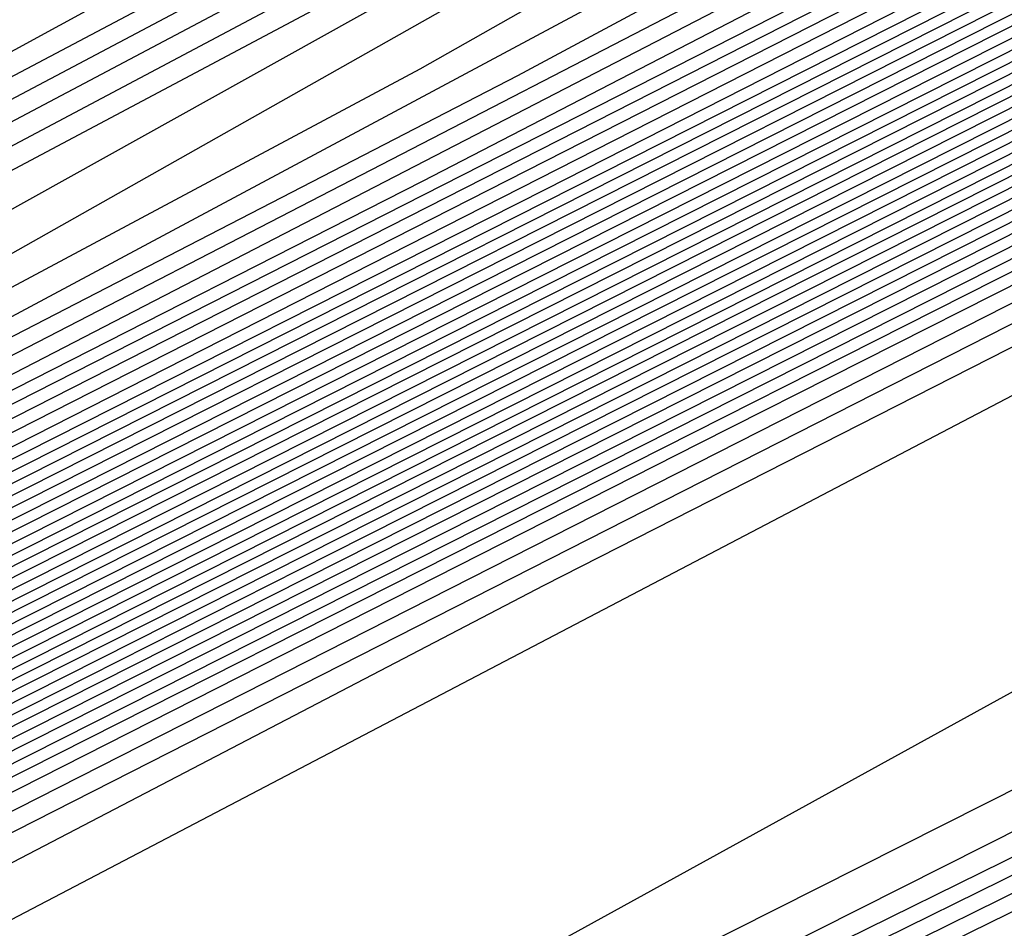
# Model space of a CAD drawing. Extents: x 3249832 to 3255657, y 13789405 to 13793316.
# Tile 538 of 656: x 3254755.89 to 3254757.3, y 13790608.02 to 13790609.32. Entities that reach past the tile are written whole.
import ezdxf

# ---------------------------------------------------------------- set-up
doc = ezdxf.new("R2010")
doc.units = 0
doc.header["$LTSCALE"] = 100
doc.header["$MEASUREMENT"] = 0
for name, color, linetype in [('GRATIO_CON', 10, 'CONTINUOUS'), ('GRATIO_ICON', 7, 'CONTINUOUS'), ('TARGETS_EAST', 7, 'CONTINUOUS')]:
    doc.layers.add(name, color=color, linetype=linetype)

# ---------------------------------------------------------------- blocks, each defined once
blk = doc.blocks.new('Gratio_032316_contours')
at = {"layer": 'GRATIO_CON', "color": 1, "linetype": 'Continuous', "flags": 128}
for points in [[(3254646.2517, 13790553.9528), (3254654.8675, 13790558.0363), (3254670.1186, 13790565.4362), (3254688.0291, 13790574.1908), (3254703.2426, 13790581.6494), (3254711.743, 13790585.8222), (3254714.8749, 13790587.3627), (3254715.3231, 13790587.5848), (3254715.7151, 13790587.774), (3254718.4486, 13790589.0998), (3254725.8643, 13790592.703), (3254739.1294, 13790599.1565), (3254754.7186, 13790606.7631), (3254767.9336, 13790613.258), (3254775.252, 13790616.9413)], [(3254648.3232, 13790554.9771), (3254656.6859, 13790558.9407), (3254671.4766, 13790566.1173), (3254688.8465, 13790574.6076), (3254703.6008, 13790581.8411), (3254711.8447, 13790585.888), (3254714.8821, 13790587.382), (3254715.3169, 13790587.5976), (3254715.6875, 13790587.7765), (3254718.2718, 13790589.03), (3254725.2827, 13790592.4364), (3254737.8237, 13790598.5377), (3254752.562, 13790605.7291), (3254765.0557, 13790611.8694), (3254771.9746, 13790615.3518)], [(3254652.466, 13790557.0257), (3254660.3226, 13790560.7496), (3254674.1927, 13790567.4794), (3254690.4813, 13790575.4413), (3254704.3173, 13790582.2246), (3254712.0482, 13790586.0196), (3254714.8967, 13790587.4207), (3254715.3044, 13790587.623), (3254715.6323, 13790587.7815), (3254717.9183, 13790588.8903), (3254724.1196, 13790591.9033), (3254735.2124, 13790597.3001), (3254748.2489, 13790603.6611), (3254759.2998, 13790609.0924), (3254765.4198, 13790612.1726), (3254767.5973, 13790613.3706), (3254767.8046, 13790613.628), (3254767.8447, 13790613.807), (3254768.8446, 13790614.4523), (3254771.7623, 13790616.0293)], [(3254651.241, 13790556.5836), (3254654.5375, 13790558.0501), (3254662.141, 13790561.654), (3254675.5507, 13790568.1605), (3254691.2988, 13790575.8581), (3254704.6756, 13790582.4163), (3254712.1499, 13790586.0854), (3254714.904, 13790587.4401), (3254715.2982, 13790587.6357), (3254715.6047, 13790587.7839), (3254717.7415, 13790588.8204), (3254723.538, 13790591.6368), (3254733.9068, 13790596.6813), (3254746.0923, 13790602.627), (3254756.4219, 13790607.7038), (3254762.1424, 13790610.583), (3254764.1778, 13790611.7028), (3254764.3715, 13790611.9434), (3254764.4337, 13790612.1232), (3254765.5415, 13790612.8137), (3254768.7386, 13790614.5249), (3254774.566, 13790617.5186)], [(3254651.548, 13790556.8702), (3254653.3699, 13790557.6315), (3254656.6089, 13790559.0744), (3254663.9594, 13790562.5584), (3254676.9087, 13790568.8416), (3254692.1162, 13790576.2749), (3254705.0338, 13790582.608), (3254712.2517, 13790586.1512), (3254714.9112, 13790587.4594), (3254715.292, 13790587.6484), (3254715.5771, 13790587.7864), (3254717.5647, 13790588.7505), (3254722.9564, 13790591.3703), (3254732.6011, 13790596.0625), (3254743.9357, 13790601.593), (3254753.544, 13790606.3153), (3254758.865, 13790608.9934), (3254760.7582, 13790610.035), (3254760.9385, 13790610.2589), (3254761.0228, 13790610.4394), (3254762.2384, 13790611.1751), (3254765.7149, 13790613.0205), (3254772.0375, 13790616.2604)], [(3254678.2668, 13790569.5227), (3254692.9336, 13790576.6918), (3254705.3921, 13790582.7997), (3254712.3534, 13790586.217), (3254714.9185, 13790587.4788), (3254715.2858, 13790587.6612), (3254715.5496, 13790587.7889), (3254717.3879, 13790588.6807), (3254722.3749, 13790591.1037), (3254731.2955, 13790595.4436), (3254741.7791, 13790600.559), (3254750.666, 13790604.9267), (3254755.5876, 13790607.4038), (3254757.3387, 13790608.3672), (3254757.5054, 13790608.5743), (3254757.6118, 13790608.7556), (3254758.9353, 13790609.5366), (3254762.6912, 13790611.5161), (3254769.509, 13790615.0021), (3254777.6739, 13790619.1394)], [(3254680.9828, 13790570.8848), (3254694.5684, 13790577.5253), (3254706.1082, 13790583.1826), (3254712.556, 13790586.3474), (3254714.9315, 13790587.5159), (3254715.271, 13790587.6858), (3254715.2714, 13790587.6881), (3254715.2722, 13790587.6892), (3254715.2732, 13790587.689), (3254715.4944, 13790587.7945), (3254717.0344, 13790588.541), (3254721.2117, 13790590.5707), (3254728.6842, 13790594.206), (3254737.4659, 13790598.491), (3254744.9102, 13790602.1497), (3254749.0328, 13790604.2246), (3254750.4996, 13790605.0316), (3254750.6393, 13790605.2051), (3254750.7899, 13790605.388), (3254752.329, 13790606.2594), (3254756.6438, 13790608.5072), (3254764.4521, 13790612.4857), (3254773.7947, 13790617.2146)], [(3254682.3408, 13790571.5658), (3254695.3858, 13790577.9421), (3254706.4664, 13790583.3743), (3254712.6576, 13790586.4132), (3254714.9386, 13790587.5352), (3254715.2646, 13790587.6983), (3254715.2651, 13790587.7006), (3254715.2659, 13790587.7017), (3254715.267, 13790587.7016), (3254715.4668, 13790587.797), (3254716.8576, 13790588.4711), (3254720.6302, 13790590.3041), (3254727.3786, 13790593.5872), (3254735.3094, 13790597.457), (3254742.0323, 13790600.7611), (3254745.7554, 13790602.635), (3254747.0801, 13790603.3639), (3254747.2062, 13790603.5205), (3254747.379, 13790603.7042), (3254749.0259, 13790604.6209), (3254753.6201, 13790607.0028), (3254761.9237, 13790611.2275), (3254771.8551, 13790616.2521)], [(3254683.6989, 13790572.2469), (3254696.2032, 13790578.3589), (3254706.8246, 13790583.566), (3254712.7593, 13790586.4789), (3254714.9457, 13790587.5545), (3254715.2583, 13790587.7108), (3254715.2588, 13790587.7131), (3254715.2597, 13790587.7142), (3254715.2608, 13790587.7142), (3254715.4392, 13790587.7994), (3254716.6808, 13790588.4013), (3254720.0486, 13790590.0376), (3254726.0729, 13790592.9684), (3254733.1528, 13790596.423), (3254739.1543, 13790599.3726), (3254742.478, 13790601.0454), (3254743.6606, 13790601.6961), (3254743.7731, 13790601.8359), (3254743.968, 13790602.0204), (3254745.7228, 13790602.9823), (3254750.5964, 13790605.4984), (3254759.3952, 13790609.9692), (3254769.9155, 13790615.2897), (3254779.2011, 13790619.9784)], [(3254685.0569, 13790572.928), (3254697.0206, 13790578.7757), (3254707.1829, 13790583.7577), (3254712.8609, 13790586.5447), (3254714.9528, 13790587.5738), (3254715.2519, 13790587.7234), (3254715.2526, 13790587.7256), (3254715.2535, 13790587.7267), (3254715.2546, 13790587.7269), (3254715.4116, 13790587.8019), (3254716.504, 13790588.3314), (3254719.4671, 13790589.7711), (3254724.7673, 13790592.3496), (3254730.9962, 13790595.389), (3254736.2764, 13790597.9841), (3254739.2006, 13790599.4558), (3254740.241, 13790600.0283), (3254740.3401, 13790600.1513), (3254740.5571, 13790600.3366), (3254742.4197, 13790601.3437), (3254747.5727, 13790603.994), (3254756.8668, 13790608.711), (3254767.9759, 13790614.3273), (3254777.7802, 13790619.2776)], [(3254687.7729, 13790574.2901), (3254698.6554, 13790579.6094), (3254707.8993, 13790584.1411), (3254713.0642, 13790586.6762), (3254714.9671, 13790587.6123), (3254715.2393, 13790587.7484), (3254715.24, 13790587.7505), (3254715.241, 13790587.7518), (3254715.2422, 13790587.7521), (3254715.3565, 13790587.8068), (3254716.1504, 13790588.1917), (3254718.3039, 13790589.238), (3254722.156, 13790591.112), (3254726.683, 13790593.3209), (3254730.5206, 13790595.207), (3254732.6458, 13790596.2766), (3254733.4019, 13790596.6927), (3254733.4739, 13790596.7821), (3254733.7351, 13790596.969), (3254735.8135, 13790598.0666), (3254741.5253, 13790600.9852), (3254751.8099, 13790606.1945), (3254764.0967, 13790612.4024), (3254774.9383, 13790617.8759)], [(3254689.131, 13790574.9712), (3254699.4729, 13790580.0262), (3254708.2575, 13790584.3328), (3254713.1658, 13790586.742), (3254714.9742, 13790587.6316), (3254715.2329, 13790587.761), (3254715.2337, 13790587.763), (3254715.2348, 13790587.7643), (3254715.2359, 13790587.7648), (3254715.3289, 13790587.8092), (3254715.9737, 13790588.1218), (3254717.7224, 13790588.9714), (3254720.8504, 13790590.4932), (3254724.5264, 13790592.2869), (3254727.6426, 13790593.8185), (3254729.3684, 13790594.687), (3254729.9824, 13790595.0249), (3254730.0409, 13790595.0975), (3254730.3242, 13790595.2852), (3254732.5104, 13790596.428), (3254738.5016, 13790599.4807), (3254749.2814, 13790604.9363), (3254762.1571, 13790611.44), (3254773.5174, 13790617.1751)], [(3254690.489, 13790575.6522), (3254700.2903, 13790580.443), (3254708.6157, 13790584.5245), (3254713.2674, 13790586.8077), (3254714.9813, 13790587.6509), (3254715.2266, 13790587.7735), (3254715.2275, 13790587.7755), (3254715.2286, 13790587.7768), (3254715.2297, 13790587.7774), (3254715.3013, 13790587.8117), (3254715.7969, 13790588.0519), (3254717.1408, 13790588.7049), (3254719.5447, 13790589.8744), (3254722.3699, 13790591.2529), (3254724.7647, 13790592.4299), (3254726.091, 13790593.0974), (3254726.5629, 13790593.3571), (3254726.6078, 13790593.4129), (3254726.9132, 13790593.6014), (3254729.2072, 13790594.7894), (3254735.4779, 13790597.9763), (3254746.753, 13790603.6781), (3254760.2175, 13790610.4776), (3254772.0965, 13790616.4743)], [(3254744.2245, 13790602.4199), (3254758.2779, 13790609.5152), (3254770.6755, 13790615.7735), (3254778.4112, 13790619.6827)], [(3254687.5981, 13790574.316), (3254694.5631, 13790577.6954), (3254702.7425, 13790581.6935), (3254709.6903, 13790585.0996), (3254713.5723, 13790587.005), (3254715.0027, 13790587.7087), (3254715.2076, 13790587.8111), (3254715.2155, 13790587.8162), (3254715.2646, 13790587.8408), (3254715.3952, 13790587.9046), (3254715.6275, 13790588.0179), (3254715.8997, 13790588.1512), (3254716.1297, 13790588.2654), (3254716.6303, 13790588.5199), (3254719.2939, 13790589.8681), (3254726.4082, 13790593.462), (3254739.168, 13790599.9031), (3254754.3988, 13790607.5903), (3254767.8337, 13790614.3719), (3254776.2164, 13790618.6078)], [(3254651.0069, 13790556.9616), (3254655.5123, 13790559.1072), (3254661.3217, 13790561.894), (3254668.1197, 13790565.1602), (3254674.8023, 13790568.3631), (3254680.0684, 13790570.8643), (3254683.1747, 13790572.3015), (3254685.6089, 13790573.4148), (3254689.4165, 13790575.2204), (3254695.9211, 13790578.3765), (3254703.5599, 13790582.1103), (3254710.0485, 13790585.2913), (3254713.674, 13790587.0708), (3254715.0098, 13790587.728), (3254715.2012, 13790587.8237), (3254715.5767, 13790588.0145), (3254718.1988, 13790589.3384), (3254725.3135, 13790592.9288), (3254738.0825, 13790599.3724), (3254753.3307, 13790607.0675), (3254766.7985, 13790613.8657), (3254775.2332, 13790618.1281)], [(3254651.9652, 13790557.4392), (3254656.6382, 13790559.6653), (3254662.6638, 13790562.5558), (3254669.7147, 13790565.9438), (3254676.6453, 13790569.2668), (3254682.1055, 13790571.8639), (3254685.3036, 13790573.3493), (3254687.6804, 13790574.4392), (3254691.2349, 13790576.1249), (3254697.2791, 13790579.0576), (3254704.3773, 13790582.5271), (3254710.4067, 13790585.483), (3254713.7756, 13790587.1366), (3254715.0169, 13790587.7472), (3254715.1948, 13790587.8363), (3254715.5637, 13790588.0238), (3254718.1399, 13790589.3246), (3254725.1298, 13790592.8522), (3254737.6771, 13790599.1838), (3254752.6727, 13790606.7516), (3254765.9448, 13790613.4511), (3254774.3039, 13790617.6754)], [(3254652.9236, 13790557.9168), (3254657.7641, 13790560.2233), (3254664.0059, 13790563.2177), (3254671.3097, 13790566.7274), (3254678.4883, 13790570.1706), (3254684.1427, 13790572.8635), (3254687.4325, 13790574.3972), (3254689.7518, 13790575.4635), (3254693.0532, 13790577.0293), (3254698.6371, 13790579.7386), (3254705.1948, 13790582.9439), (3254710.7649, 13790585.6747), (3254713.8772, 13790587.2023), (3254715.024, 13790587.7665), (3254715.1884, 13790587.8489), (3254715.5508, 13790588.0331), (3254718.0809, 13790589.3107), (3254724.9462, 13790592.7755), (3254737.2717, 13790598.9953), (3254752.0148, 13790606.4357), (3254765.0911, 13790613.0365), (3254773.3746, 13790617.2228)], [(3254651.3, 13790557.2133), (3254654.8403, 13790558.872), (3254660.0158, 13790561.3394), (3254666.6901, 13790564.5414), (3254674.4997, 13790568.2945), (3254682.1743, 13790571.9781), (3254688.2171, 13790574.8626), (3254691.6904, 13790576.4929), (3254693.8947, 13790577.5121), (3254696.69, 13790578.8381), (3254701.3532, 13790581.1008), (3254706.8296, 13790583.7776), (3254711.4814, 13790586.0581), (3254714.0805, 13790587.3339), (3254715.0382, 13790587.8051), (3254715.1756, 13790587.8741), (3254715.5248, 13790588.0517), (3254717.9631, 13790589.2831), (3254724.5788, 13790592.6221), (3254736.4608, 13790598.6182), (3254750.699, 13790605.8039), (3254763.3837, 13790612.2073), (3254771.5159, 13790616.3175)], [(3254652.1439, 13790557.6356), (3254655.7986, 13790559.3495), (3254661.1417, 13790561.8975), (3254668.0321, 13790565.2032), (3254676.0946, 13790569.078), (3254684.0173, 13790572.8819), (3254690.2542, 13790575.8622), (3254693.8193, 13790577.5407), (3254695.9661, 13790578.5364), (3254698.5083, 13790579.7426), (3254702.7112, 13790581.7819), (3254707.647, 13790584.1944), (3254711.8396, 13790586.2498), (3254714.1821, 13790587.3996), (3254715.0454, 13790587.8244), (3254715.1692, 13790587.8867), (3254715.5119, 13790588.061), (3254717.9042, 13790589.2693), (3254724.3952, 13790592.5454), (3254736.0554, 13790598.4297), (3254750.0411, 13790605.488), (3254762.53, 13790611.7927), (3254770.5866, 13790615.8649), (3254774.8217, 13790618.021)], [(3254692.2914, 13790576.8618), (3254695.9482, 13790578.5886), (3254698.0375, 13790579.5607), (3254700.3267, 13790580.647), (3254704.0693, 13790582.4629), (3254708.4644, 13790584.6112), (3254712.1978, 13790586.4415), (3254714.2838, 13790587.4654), (3254715.0525, 13790587.8436), (3254715.1628, 13790587.899), (3254715.1638, 13790587.9005), (3254715.1651, 13790587.902), (3254715.1662, 13790587.9033), (3254715.5018, 13790588.0733), (3254717.8471, 13790589.2573), (3254724.2124, 13790592.4695), (3254735.6502, 13790598.2414), (3254749.3832, 13790605.1722), (3254761.6763, 13790611.3781), (3254769.6572, 13790615.4123), (3254773.9041, 13790617.5743)], [(3254687.7034, 13790574.6894), (3254694.3286, 13790577.8614), (3254698.0771, 13790579.6365), (3254700.109, 13790580.5851), (3254702.1451, 13790581.5514), (3254705.4273, 13790583.144), (3254709.2818, 13790585.0281), (3254712.556, 13790586.6332), (3254714.3854, 13790587.5311), (3254715.0596, 13790587.8629), (3254715.1564, 13790587.9115), (3254715.1574, 13790587.913), (3254715.1587, 13790587.9145), (3254715.1597, 13790587.9158), (3254715.4888, 13790588.0826), (3254717.7882, 13790589.2435), (3254724.0287, 13790592.3929), (3254735.2448, 13790598.0529), (3254748.7253, 13790604.8563), (3254760.8226, 13790610.9635), (3254768.7279, 13790614.9597), (3254772.9866, 13790617.1276)], [(3254691.3894, 13790576.4969), (3254698.4029, 13790579.8606), (3254702.3349, 13790581.7322), (3254704.2518, 13790582.6337), (3254705.7818, 13790583.3603), (3254708.1433, 13790584.5061), (3254710.9167, 13790585.8617), (3254713.2724, 13790587.0166), (3254714.5887, 13790587.6627), (3254715.0738, 13790587.9014), (3254715.1436, 13790587.9366), (3254715.1446, 13790587.938), (3254715.1458, 13790587.9395), (3254715.1469, 13790587.941), (3254715.4628, 13790588.1013), (3254717.6703, 13790589.2159), (3254723.6614, 13790592.2395), (3254734.4339, 13790597.6758), (3254747.4094, 13790604.2245), (3254759.1152, 13790610.1344), (3254766.8692, 13790614.0544), (3254771.1515, 13790616.2343)], [(3254684.0695, 13790572.9958), (3254693.2324, 13790577.4007), (3254700.4401, 13790580.8601), (3254704.4638, 13790582.78), (3254706.3233, 13790583.658), (3254707.6001, 13790584.2647), (3254709.5014, 13790585.1872), (3254711.7343, 13790586.2788), (3254713.6314, 13790587.2092), (3254714.6921, 13790587.7304), (3254715.0837, 13790587.9238), (3254715.1405, 13790587.9531), (3254715.4499, 13790588.1105), (3254717.6114, 13790589.2021), (3254723.4777, 13790592.1629), (3254734.0285, 13790597.4873), (3254746.7515, 13790603.9086), (3254758.2615, 13790609.7198), (3254765.9399, 13790613.6018), (3254770.2339, 13790615.7876), (3254772.3576, 13790616.8983)], [(3254685.6645, 13790573.7793), (3254695.0754, 13790578.3044), (3254702.4773, 13790581.8597), (3254706.5928, 13790583.8279), (3254708.3947, 13790584.6823), (3254709.4185, 13790585.1691), (3254710.8594, 13790585.8683), (3254712.5517, 13790586.6956), (3254713.9896, 13790587.4009), (3254714.7937, 13790587.7962), (3254715.0908, 13790587.9432), (3254715.1341, 13790587.9658), (3254715.4369, 13790588.1198), (3254717.5524, 13790589.1883), (3254723.294, 13790592.0862), (3254733.6231, 13790597.2988), (3254746.0936, 13790603.5927), (3254757.4078, 13790609.3052), (3254765.0105, 13790613.1491), (3254769.3164, 13790615.3409), (3254771.4825, 13790616.4728)], [(3254687.2595, 13790574.5629), (3254696.9184, 13790579.2082), (3254704.5144, 13790582.8593), (3254708.7217, 13790584.8757), (3254710.4661, 13790585.7067), (3254711.2369, 13790586.0736), (3254712.2174, 13790586.5494), (3254713.3691, 13790587.1124), (3254714.3478, 13790587.5926), (3254714.8953, 13790587.862), (3254715.0978, 13790587.9625), (3254715.1276, 13790587.9785), (3254715.4239, 13790588.1292), (3254717.4935, 13790589.1745), (3254723.1104, 13790592.0095), (3254733.2176, 13790597.1102), (3254745.4357, 13790603.2768), (3254756.5541, 13790608.8906), (3254764.0812, 13790612.6965), (3254768.3988, 13790614.8943), (3254770.6075, 13790616.0472), (3254771.7108, 13790616.6657)], [(3254690.4495, 13790576.13), (3254700.6044, 13790581.0157), (3254708.5888, 13790584.8585), (3254712.9795, 13790586.9715), (3254714.609, 13790587.7553), (3254714.8736, 13790587.8824), (3254714.9335, 13790587.9115), (3254715.004, 13790587.9462), (3254715.0642, 13790587.9761), (3254715.0986, 13790587.9937), (3254715.112, 13790588.0013), (3254715.1148, 13790588.0038), (3254715.3979, 13790588.1479), (3254717.3756, 13790589.147), (3254722.743, 13790591.8562), (3254732.4068, 13790596.7332), (3254744.1198, 13790602.645), (3254754.8468, 13790608.0614), (3254762.2225, 13790611.7913), (3254766.5637, 13790614.0009), (3254768.8573, 13790615.1961), (3254770.0169, 13790615.8415), (3254770.6619, 13790616.237), (3254771.3382, 13790616.6417)], [(3254691.3246, 13790576.5671), (3254701.2561, 13790581.3455), (3254709.0349, 13790585.09), (3254713.3077, 13790587.1475), (3254714.8826, 13790587.9066), (3254715.1084, 13790588.0164), (3254715.3849, 13790588.1572), (3254717.3167, 13790589.1332), (3254722.5594, 13790591.7795), (3254732.0013, 13790596.5446), (3254743.4619, 13790602.3291), (3254753.9931, 13790607.6468), (3254761.2932, 13790611.3386), (3254765.6461, 13790613.5543), (3254767.9823, 13790614.7706), (3254769.17, 13790615.4294), (3254769.8305, 13790615.8319), (3254770.5233, 13790616.2441), (3254771.6468, 13790616.8582)], [(3254692.0922, 13790576.9523), (3254701.7295, 13790581.5891), (3254709.2424, 13790585.2057), (3254713.3647, 13790587.1907), (3254714.8842, 13790587.9231), (3254715.102, 13790588.0291), (3254715.3719, 13790588.1666), (3254717.2577, 13790589.1194), (3254722.3757, 13790591.7029), (3254731.5959, 13790596.3561), (3254742.804, 13790602.0133), (3254753.1394, 13790607.2322), (3254760.3638, 13790610.886), (3254764.7286, 13790613.1076), (3254767.1072, 13790614.345), (3254768.3231, 13790615.0173), (3254768.9992, 13790615.4268), (3254769.7083, 13790615.8466), (3254770.8588, 13790616.474), (3254772.2008, 13790617.2017)], [(3254683.086, 13790572.6396), (3254692.8597, 13790577.3375), (3254702.2029, 13790581.8327), (3254709.4499, 13790585.3213), (3254713.4218, 13790587.234), (3254714.8858, 13790587.9396), (3254715.0956, 13790588.0417), (3254715.359, 13790588.1759), (3254717.1988, 13790589.1056), (3254722.192, 13790591.6262), (3254731.1905, 13790596.1676), (3254742.1461, 13790601.6974), (3254752.2857, 13790606.8176), (3254759.4345, 13790610.4334), (3254763.811, 13790612.6609), (3254766.2321, 13790613.9195), (3254767.4761, 13790614.6052), (3254768.1678, 13790615.0216), (3254768.8934, 13790615.4491), (3254770.0708, 13790616.0899), (3254771.4446, 13790616.8335)], [(3254685.0376, 13790573.6106), (3254694.3948, 13790578.1075), (3254703.1496, 13790582.3192), (3254709.8648, 13790585.5517), (3254713.5359, 13790587.3196), (3254714.8889, 13790587.9721), (3254715.0828, 13790588.0668), (3254715.333, 13790588.1946), (3254717.0809, 13790589.0781), (3254721.8247, 13790591.4729), (3254730.3796, 13790595.7905), (3254740.8302, 13790601.0656), (3254750.5783, 13790605.9885), (3254757.5758, 13790609.5281), (3254761.9759, 13790611.7676), (3254764.482, 13790613.0684), (3254765.7823, 13790613.781), (3254766.5051, 13790614.2114), (3254767.2635, 13790614.6541), (3254768.4947, 13790615.3216), (3254769.9322, 13790616.0971), (3254771.1334, 13790616.7816)], [(3254686.0134, 13790574.0961), (3254695.1623, 13790578.4926), (3254703.623, 13790582.5627), (3254710.0723, 13790585.6672), (3254713.5929, 13790587.3627), (3254714.8905, 13790587.9885), (3254715.0765, 13790588.0794), (3254715.32, 13790588.2039), (3254717.022, 13790589.0643), (3254721.641, 13790591.3962), (3254729.9742, 13790595.602), (3254740.1723, 13790600.7497), (3254749.7246, 13790605.5739), (3254756.6465, 13790609.0755), (3254761.0584, 13790611.3209), (3254763.6069, 13790612.6429), (3254764.9354, 13790613.3689), (3254765.6738, 13790613.8062), (3254766.4486, 13790614.2565), (3254767.7067, 13790614.9375), (3254769.176, 13790615.729), (3254770.4045, 13790616.4267), (3254771.0551, 13790616.8757), (3254771.2495, 13790617.1191)], [(3254739.5144, 13790600.4338), (3254748.8709, 13790605.1593), (3254755.7171, 13790608.6229), (3254760.1408, 13790610.8742), (3254762.7318, 13790612.2173), (3254764.0885, 13790612.9569), (3254764.8424, 13790613.4011), (3254765.6337, 13790613.859), (3254766.9187, 13790614.5533), (3254768.4198, 13790615.3608), (3254769.6756, 13790616.0718), (3254770.3419, 13790616.5275), (3254770.5426, 13790616.7724), (3254770.5188, 13790616.9018), (3254770.4948, 13790617.0077), (3254770.6285, 13790617.1688), (3254771.0611, 13790617.4608), (3254771.8874, 13790617.9361)], [(3254738.8565, 13790600.1179), (3254748.0172, 13790604.7447), (3254754.7878, 13790608.1702), (3254759.2232, 13790610.4276), (3254761.8567, 13790611.7918), (3254763.2415, 13790612.5448), (3254764.011, 13790612.9959), (3254764.8187, 13790613.4615), (3254766.1307, 13790614.1692), (3254767.6636, 13790614.9926), (3254768.9467, 13790615.7168), (3254769.6287, 13790616.1793), (3254769.8357, 13790616.4257), (3254769.8135, 13790616.5541), (3254769.7906, 13790616.6591), (3254769.9282, 13790616.8212), (3254770.3706, 13790617.1177), (3254771.2146, 13790617.6021)], [(3254737.5406, 13790599.4861), (3254746.3098, 13790603.9155), (3254752.9291, 13790607.265), (3254757.3881, 13790609.5342), (3254760.1066, 13790610.9407), (3254761.5477, 13790611.7206), (3254762.3483, 13790612.1857), (3254763.1888, 13790612.6665), (3254764.5547, 13790613.4009), (3254766.1512, 13790614.2562), (3254767.4889, 13790615.007), (3254768.2023, 13790615.4828), (3254768.422, 13790615.7322), (3254768.4029, 13790615.8587), (3254768.3822, 13790615.9618), (3254768.5277, 13790616.1259), (3254768.9896, 13790616.4314), (3254769.8689, 13790616.934), (3254771.0696, 13790617.5904)], [(3254736.8827, 13790599.1702), (3254745.4561, 13790603.5009), (3254751.9998, 13790606.8123), (3254756.4706, 13790609.0875), (3254759.2315, 13790610.5151), (3254760.7008, 13790611.3085), (3254761.517, 13790611.7805), (3254762.3739, 13790612.269), (3254763.7666, 13790613.0167), (3254765.395, 13790613.888), (3254766.76, 13790614.6521), (3254767.489, 13790615.1346), (3254767.7151, 13790615.3855), (3254767.6976, 13790615.511), (3254767.678, 13790615.6132), (3254767.8274, 13790615.7783), (3254768.2991, 13790616.0883), (3254769.1961, 13790616.6), (3254770.4206, 13790617.269), (3254771.8246, 13790618.0255)], [(3254744.6024, 13790603.0863), (3254751.0704, 13790606.3597), (3254755.553, 13790608.6409), (3254758.3565, 13790610.0896), (3254759.8538, 13790610.8964), (3254760.6856, 13790611.3754), (3254761.559, 13790611.8714), (3254762.9786, 13790612.6326), (3254764.6388, 13790613.5198), (3254766.0311, 13790614.2972), (3254766.7758, 13790614.7864), (3254767.0083, 13790615.0388), (3254766.9923, 13790615.1633), (3254766.9738, 13790615.2646), (3254767.1272, 13790615.4307), (3254767.6086, 13790615.7452), (3254768.5233, 13790616.266), (3254769.7716, 13790616.9476), (3254771.2028, 13790617.7187)], [(3254743.7487, 13790602.6718), (3254750.1411, 13790605.9071), (3254754.6355, 13790608.1942), (3254757.4814, 13790609.664), (3254759.0069, 13790610.4843), (3254759.8542, 13790610.9703), (3254760.744, 13790611.4739), (3254762.1906, 13790612.2484), (3254763.8826, 13790613.1516), (3254765.3021, 13790613.9423), (3254766.0626, 13790614.4381), (3254766.3014, 13790614.692), (3254766.287, 13790614.8156), (3254766.2696, 13790614.916), (3254766.4269, 13790615.083), (3254766.9181, 13790615.402), (3254767.8505, 13790615.932), (3254769.1226, 13790616.6262), (3254770.5809, 13790617.4119), (3254772.0656, 13790618.2145)], [(3254742.0413, 13790601.8426), (3254748.2824, 13790605.0018), (3254752.8004, 13790607.3009), (3254755.7312, 13790608.8129), (3254757.3131, 13790609.6601), (3254758.1915, 13790610.16), (3254759.1142, 13790610.6789), (3254760.6146, 13790611.4801), (3254762.3701, 13790612.4152), (3254763.8443, 13790613.2324), (3254764.6362, 13790613.7417), (3254764.8877, 13790613.9986), (3254764.8764, 13790614.1202), (3254764.8612, 13790614.2188), (3254765.0263, 13790614.3878), (3254765.5371, 13790614.7158), (3254766.5049, 13790615.2639), (3254767.8246, 13790615.9835), (3254769.3373, 13790616.7983), (3254770.8773, 13790617.6307), (3254772.2533, 13790618.3962)], [(3254741.1877, 13790601.428), (3254747.3531, 13790604.5492), (3254751.8828, 13790606.8542), (3254754.8562, 13790608.3874), (3254756.4662, 13790609.248), (3254757.3602, 13790609.7548), (3254758.2992, 13790610.2814), (3254759.8265, 13790611.096), (3254761.6139, 13790612.047), (3254763.1154, 13790612.8775), (3254763.923, 13790613.3934), (3254764.1808, 13790613.6518), (3254764.1711, 13790613.7725), (3254764.157, 13790613.8702), (3254764.3261, 13790614.0402), (3254764.8466, 13790614.3727), (3254765.832, 13790614.9299), (3254767.1756, 13790615.6621), (3254768.7154, 13790616.4915), (3254770.2831, 13790617.3387), (3254771.6841, 13790618.1175)], [(3254740.334, 13790601.0134), (3254746.4237, 13790604.0966), (3254750.9652, 13790606.4075), (3254753.9811, 13790607.9618), (3254755.6192, 13790608.8359), (3254756.5288, 13790609.3497), (3254757.4843, 13790609.8838), (3254759.0385, 13790610.7119), (3254760.8577, 13790611.6788), (3254762.3865, 13790612.5226), (3254763.2098, 13790613.0452), (3254763.474, 13790613.3051), (3254763.4658, 13790613.4247), (3254763.4529, 13790613.5216), (3254763.6258, 13790613.6925), (3254764.1561, 13790614.0295), (3254765.1592, 13790614.5958), (3254766.5266, 13790615.3407), (3254768.0936, 13790616.1847), (3254769.689, 13790617.0468), (3254771.1149, 13790617.8388)], [(3254739.4803, 13790600.5988), (3254745.4944, 13790603.644), (3254750.0477, 13790605.9608), (3254753.106, 13790607.5363), (3254754.7723, 13790608.4238), (3254755.6974, 13790608.9446), (3254756.6694, 13790609.4863), (3254758.2505, 13790610.3277), (3254760.1015, 13790611.3106), (3254761.6576, 13790612.1677), (3254762.4966, 13790612.697), (3254762.7671, 13790612.9584), (3254762.7605, 13790613.077), (3254762.7487, 13790613.173), (3254762.9255, 13790613.3449), (3254763.4656, 13790613.6864), (3254764.4864, 13790614.2618), (3254765.8776, 13790615.0193), (3254767.4717, 13790615.8779), (3254769.0948, 13790616.7549), (3254770.5457, 13790617.5601), (3254771.6165, 13790618.2016)], [(3254743.6357, 13790602.7387), (3254748.2126, 13790605.0675), (3254751.3559, 13790606.6852), (3254753.0785, 13790607.5996), (3254754.0347, 13790608.1343), (3254755.0395, 13790608.6913), (3254756.6745, 13790609.5594), (3254758.5891, 13790610.5742), (3254760.1998, 13790611.4578), (3254761.0701, 13790612.0005), (3254761.3534, 13790612.2649), (3254761.3499, 13790612.3816), (3254761.3403, 13790612.4757), (3254761.525, 13790612.6497), (3254762.0846, 13790613.0001), (3254763.1408, 13790613.5938), (3254764.5796, 13790614.3765), (3254766.2281, 13790615.2643), (3254767.9065, 13790616.171), (3254769.4072, 13790617.0027), (3254770.5158, 13790617.6634), (3254771.0877, 13790618.0867)], [(3254742.7064, 13790602.2861), (3254747.295, 13790604.6208), (3254750.4808, 13790606.2596), (3254752.2315, 13790607.1876), (3254753.2034, 13790607.7292), (3254754.2245, 13790608.2938), (3254755.8864, 13790609.1753), (3254757.8329, 13790610.206), (3254759.4708, 13790611.1029), (3254760.3569, 13790611.6523), (3254760.6465, 13790611.9182), (3254760.6446, 13790612.0339), (3254760.6361, 13790612.1271), (3254760.8247, 13790612.302), (3254761.3941, 13790612.657), (3254762.468, 13790613.2597), (3254763.9305, 13790614.0551), (3254765.6062, 13790614.9575), (3254767.3123, 13790615.8791), (3254768.838, 13790616.724), (3254769.9655, 13790617.3943), (3254770.5479, 13790617.8222)], [(3254741.777, 13790601.8334), (3254746.3775, 13790604.1742), (3254749.6057, 13790605.8341), (3254751.3846, 13790606.7755), (3254752.372, 13790607.324), (3254753.4096, 13790607.8962), (3254755.0984, 13790608.7911), (3254757.0767, 13790609.8378), (3254758.7419, 13790610.748), (3254759.6437, 13790611.3041), (3254759.9396, 13790611.5714), (3254759.9393, 13790611.6862), (3254759.9319, 13790611.7785), (3254760.1244, 13790611.9544), (3254760.7036, 13790612.3139), (3254761.7952, 13790612.9257), (3254763.2815, 13790613.7338), (3254764.9844, 13790614.6507), (3254766.7182, 13790615.5871), (3254768.2688, 13790616.4452), (3254769.4152, 13790617.1251), (3254770.0082, 13790617.5577), (3254770.1871, 13790617.7969)], [(3254740.8477, 13790601.3808), (3254745.4599, 13790603.7275), (3254748.7307, 13790605.4085), (3254750.5377, 13790606.3634), (3254751.5407, 13790606.9189), (3254752.5947, 13790607.4987), (3254754.3104, 13790608.407), (3254756.3205, 13790609.4696), (3254758.013, 13790610.3931), (3254758.9305, 13790610.9559), (3254759.2328, 13790611.2247), (3254759.234, 13790611.3385), (3254759.2277, 13790611.4299), (3254759.4242, 13790611.6068), (3254760.0131, 13790611.9707), (3254761.1223, 13790612.5917), (3254762.6325, 13790613.4124), (3254764.3625, 13790614.3439), (3254766.124, 13790615.2952), (3254767.6996, 13790616.1665), (3254768.8649, 13790616.856), (3254769.4684, 13790617.2932), (3254769.6516, 13790617.5333), (3254769.6291, 13790617.6629)]]:
    blk.add_lwpolyline(points, dxfattribs=at)
at = {"layer": 'GRATIO_ICON', "color": 7, "linetype": 'Continuous', "flags": 128}
for points in [[(3254650.3946, 13790556.0014), (3254658.5043, 13790559.8452), (3254672.8347, 13790566.7984), (3254689.6639, 13790575.0245), (3254703.9591, 13790582.0328), (3254711.9464, 13790585.9538), (3254714.8894, 13790587.4014), (3254715.3107, 13790587.6103), (3254715.6599, 13790587.779), (3254718.095, 13790588.9601), (3254724.7011, 13790592.1699), (3254736.5181, 13790597.9189), (3254750.4054, 13790604.6951), (3254762.1777, 13790610.4809), (3254768.6972, 13790613.7622), (3254771.0169, 13790615.0384), (3254771.2377, 13790615.3126)], [(3254679.6248, 13790570.2037), (3254693.751, 13790577.1084), (3254705.75, 13790582.9909), (3254712.4544, 13790586.2816), (3254714.9243, 13790587.4967), (3254715.2773, 13790587.6732), (3254715.2777, 13790587.6756), (3254715.2784, 13790587.6767), (3254715.2794, 13790587.6764), (3254715.5219, 13790587.7921), (3254717.2111, 13790588.6109), (3254721.7933, 13790590.8372), (3254729.9899, 13790594.8248), (3254739.6225, 13790599.525), (3254747.7881, 13790603.5382), (3254752.3102, 13790605.8142), (3254753.9192, 13790606.6994), (3254754.0723, 13790606.8897), (3254754.2009, 13790607.0718), (3254755.6321, 13790607.898), (3254759.6675, 13790610.0116), (3254766.9806, 13790613.7439), (3254775.7343, 13790618.177)], [(3254686.4149, 13790573.609), (3254697.838, 13790579.1925), (3254707.5411, 13790583.9494), (3254712.9625, 13790586.6105), (3254714.96, 13790587.593), (3254715.2456, 13790587.7359), (3254715.2463, 13790587.7381), (3254715.2473, 13790587.7393), (3254715.2484, 13790587.7395), (3254715.384, 13790587.8043), (3254716.3272, 13790588.2615), (3254718.8855, 13790589.5045), (3254723.4617, 13790591.7308), (3254728.8396, 13790594.355), (3254733.3985, 13790596.5955), (3254735.9232, 13790597.8662), (3254736.8215, 13790598.3605), (3254736.907, 13790598.4667), (3254737.1461, 13790598.6528), (3254739.1166, 13790599.7051), (3254744.549, 13790602.4896), (3254754.3383, 13790607.4528), (3254766.0363, 13790613.3649), (3254776.3593, 13790618.5768)], [(3254685.7798, 13790573.4116), (3254693.205, 13790577.0144), (3254701.9251, 13790581.2767), (3254709.3321, 13790584.9079), (3254713.4707, 13790586.9393), (3254714.9956, 13790587.6894), (3254715.2139, 13790587.7986), (3254715.2149, 13790587.8005), (3254715.2162, 13790587.8019), (3254715.2173, 13790587.8026), (3254715.2461, 13790587.8166), (3254715.4433, 13790587.9122), (3254715.9777, 13790588.1718), (3254716.9333, 13790588.637), (3254718.0552, 13790589.1862), (3254719.0038, 13790589.6573), (3254719.8847, 13790590.1096), (3254722.5847, 13790591.4891), (3254729.4359, 13790594.9632), (3254741.6976, 13790601.1604), (3254756.3385, 13790608.5526), (3254769.2546, 13790615.0727), (3254777.3138, 13790619.1453)], [(3254650.456, 13790556.7909), (3254653.8819, 13790558.3944), (3254658.8899, 13790560.7814), (3254665.348, 13790563.8795), (3254672.9047, 13790567.5109), (3254680.3313, 13790571.0744), (3254686.1799, 13790573.8631), (3254689.5614, 13790575.445), (3254691.8232, 13790576.4878), (3254694.8716, 13790577.9337), (3254699.9952, 13790580.4197), (3254706.0122, 13790583.3608), (3254711.1231, 13790585.8664), (3254713.9789, 13790587.2681), (3254715.0311, 13790587.7858), (3254715.182, 13790587.8615), (3254715.5378, 13790588.0424), (3254718.022, 13790589.2969), (3254724.7625, 13790592.6988), (3254736.8662, 13790598.8068), (3254751.3569, 13790606.1198), (3254764.2374, 13790612.6219), (3254772.4452, 13790616.7702)], [(3254689.5464, 13790575.5932), (3254696.3658, 13790578.861), (3254700.206, 13790580.6843), (3254702.1804, 13790581.6094), (3254703.9634, 13790582.4559), (3254706.7853, 13790583.8251), (3254710.0993, 13790585.4449), (3254712.9142, 13790586.8249), (3254714.487, 13790587.5969), (3254715.0667, 13790587.8821), (3254715.15, 13790587.924), (3254715.151, 13790587.9255), (3254715.1523, 13790587.927), (3254715.1533, 13790587.9284), (3254715.4758, 13790588.0919), (3254717.7293, 13790589.2297), (3254723.845, 13790592.3162), (3254734.8393, 13790597.8643), (3254748.0673, 13790604.5404), (3254759.9689, 13790610.549), (3254767.7985, 13790614.507), (3254772.069, 13790616.681)], [(3254688.8545, 13790575.3465), (3254698.7614, 13790580.112), (3254706.5516, 13790583.8589), (3254710.8506, 13790585.9236), (3254712.5376, 13790586.731), (3254713.0553, 13790586.9782), (3254713.5756, 13790587.2308), (3254714.1868, 13790587.5298), (3254714.7063, 13790587.7849), (3254714.9972, 13790587.9284), (3254715.1051, 13790587.9822), (3254715.1213, 13790587.9913), (3254715.4109, 13790588.1386), (3254717.4346, 13790589.1608), (3254722.9267, 13790591.9329), (3254732.8122, 13790596.9217), (3254744.7777, 13790602.9609), (3254755.7004, 13790608.476), (3254763.1518, 13790612.2439), (3254767.4812, 13790614.4476), (3254769.7324, 13790615.6217), (3254770.8638, 13790616.2536), (3254771.4933, 13790616.6422)], [(3254684.0618, 13790573.1252), (3254693.6273, 13790577.7228), (3254702.6763, 13790582.0764), (3254709.6574, 13790585.437), (3254713.4789, 13790587.2772), (3254714.8874, 13790587.9561), (3254715.0892, 13790588.0544), (3254715.346, 13790588.1853), (3254717.1399, 13790589.0918), (3254722.0083, 13790591.5495), (3254730.785, 13790595.979), (3254741.4882, 13790601.3815), (3254751.432, 13790606.4031), (3254758.5051, 13790609.9807), (3254762.8935, 13790612.2142), (3254765.357, 13790613.4939), (3254766.6292, 13790614.1931), (3254767.3365, 13790614.6165), (3254768.0785, 13790615.0516), (3254769.2828, 13790615.7057), (3254770.6884, 13790616.4653), (3254771.8624, 13790617.1365)], [(3254738.1985, 13790599.802), (3254747.1635, 13790604.3301), (3254753.8585, 13790607.7176), (3254758.3057, 13790609.9809), (3254760.9817, 13790611.3662), (3254762.3946, 13790612.1327), (3254763.1797, 13790612.5908), (3254764.0038, 13790613.064), (3254765.3427, 13790613.785), (3254766.9074, 13790614.6244), (3254768.2178, 13790615.3619), (3254768.9155, 13790615.831), (3254769.1289, 13790616.079), (3254769.1082, 13790616.2064), (3254769.0864, 13790616.3104), (3254769.228, 13790616.4736), (3254769.6801, 13790616.7746), (3254770.5417, 13790617.2681), (3254771.7187, 13790617.9118)], [(3254742.895, 13790602.2572), (3254749.2118, 13790605.4545), (3254753.7179, 13790607.7475), (3254756.6063, 13790609.2385), (3254758.16, 13790610.0722), (3254759.0229, 13790610.5651), (3254759.9291, 13790611.0764), (3254761.4026, 13790611.8643), (3254763.1263, 13790612.7834), (3254764.5732, 13790613.5873), (3254765.3494, 13790614.0899), (3254765.5945, 13790614.3453), (3254765.5817, 13790614.4679), (3254765.5654, 13790614.5674), (3254765.7266, 13790614.7354), (3254766.2276, 13790615.0589), (3254767.1777, 13790615.5979), (3254768.4736, 13790616.3048), (3254769.9591, 13790617.1051), (3254771.4714, 13790617.9226)], [(3254744.5651, 13790603.1913), (3254749.1301, 13790605.5142), (3254752.231, 13790607.1107), (3254753.9254, 13790608.0117), (3254754.8661, 13790608.5394), (3254755.8544, 13790609.0888), (3254757.4625, 13790609.9436), (3254759.3453, 13790610.9424), (3254760.9287, 13790611.8128), (3254761.7833, 13790612.3488), (3254762.0602, 13790612.6116), (3254762.0552, 13790612.7293), (3254762.0445, 13790612.8244), (3254762.2253, 13790612.9973), (3254762.7751, 13790613.3433), (3254763.8136, 13790613.9278), (3254765.2286, 13790614.6979), (3254766.8499, 13790615.5711), (3254768.5006, 13790616.4629), (3254769.9765, 13790617.2814), (3254771.0662, 13790617.9325), (3254771.6275, 13790618.3512)], [(3254744.5424, 13790603.2808), (3254747.8556, 13790604.983), (3254749.6908, 13790605.9513), (3254750.7093, 13790606.5138), (3254751.7797, 13790607.1012), (3254753.5224, 13790608.0228), (3254755.5643, 13790609.1014), (3254757.2841, 13790610.0382), (3254758.2173, 13790610.6076), (3254758.5259, 13790610.878), (3254758.5287, 13790610.9908), (3254758.5235, 13790611.0813), (3254758.7239, 13790611.2592), (3254759.3226, 13790611.6276), (3254760.4495, 13790612.2576), (3254761.9835, 13790613.091), (3254763.7407, 13790614.0371)]]:
    blk.add_lwpolyline(points, dxfattribs=at)

msp = doc.modelspace()

# ---------------------------------------------------------------- block references
at = {"layer": 'TARGETS_EAST'}
msp.add_blockref('Gratio_032316_contours', (0, 0), dxfattribs=at)

doc.saveas('drawing.dxf')
